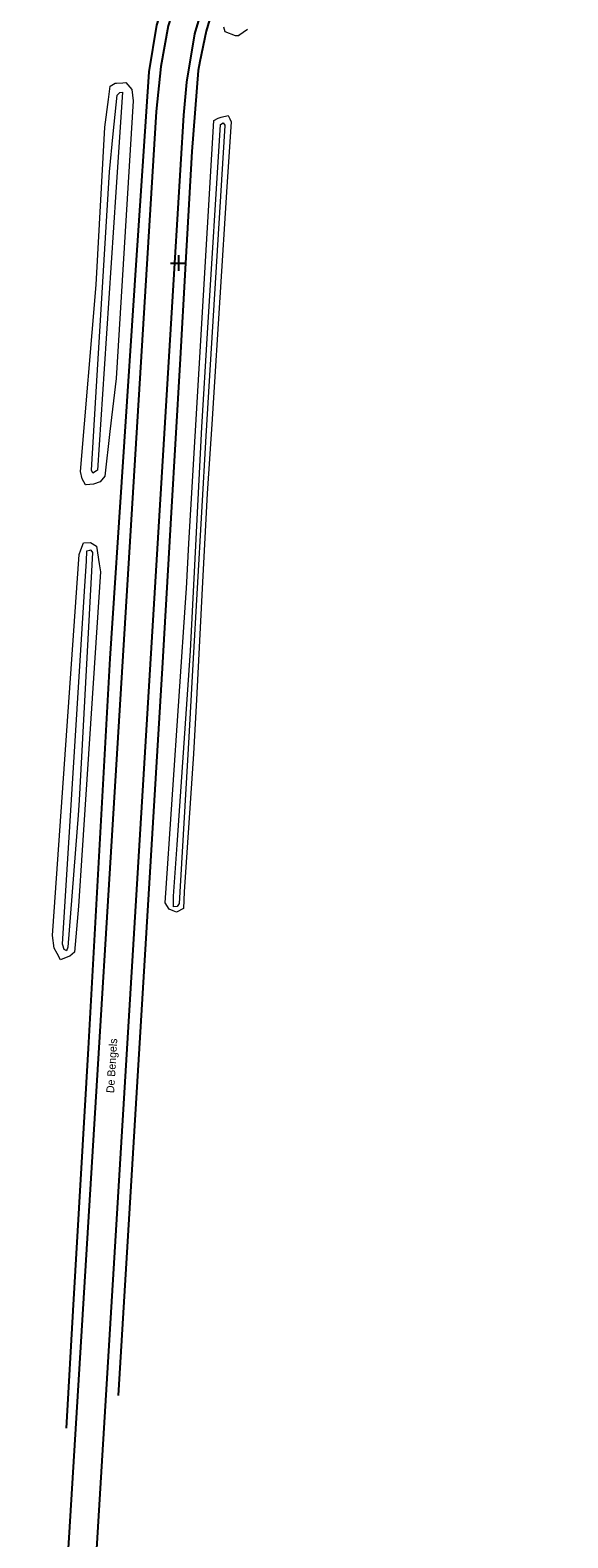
# Model space of a CAD drawing. Header units: metres. Extents: x 169249 to 194689, y 406250 to 412203.
# Tile 355 of 442: x 189199 to 189267, y 411205 to 411396. Entities that reach past the tile are written whole.
import ezdxf
from ezdxf.enums import TextEntityAlignment as Align

# ---------------------------------------------------------------- set-up
doc = ezdxf.new("R2010")
doc.units = ezdxf.units.M
for name, color, linetype, lineweight in [('BGT_NLCS_N264$0$B-WE-GW-WATERGANG_INSTEEK-G', 252, 'CONTINUOUS', 18), ('BGT_NLCS_N264$0$B-WE-GW-WATERGANG_SLOOT_BODEM-G', 252, 'CONTINUOUS', 18), ('X-XX-AL-REFERENTIE-G', 7, 'CONTINUOUS', 18)]:
    doc.layers.add(name, color=color, linetype=linetype, lineweight=lineweight)
for name, color, linetype in [('BGT_NLCS_N264$0$B-WE-OG-TOPOGRAFIE_WEG_RIJWEG-G', 252, 'CONTINUOUS'), ('BGT_NLCS_N264$0$B-WE-VW-MARKERING-G', 252, 'CONTINUOUS'), ('BGT_NLCS_N264$0$Label_Openbareruimte', 252, 'CONTINUOUS')]:
    doc.layers.add(name, color=color, linetype=linetype)
doc.styles.add('BGT_NLCS_N264$0$STANDARD', font='txt')

# ---------------------------------------------------------------- blocks, each defined once
blk = doc.blocks.new('BGT_NLCS_N264')
at = {"layer": 'BGT_NLCS_N264$0$B-WE-GW-WATERGANG_INSTEEK-G'}
for points in [[(189226.88, 411395.94, 11.05), (189225.81, 411395.18, 11.04), (189225.8, 411395.17, 11.04), (189225.7, 411395.17, 11.05), (189225.36, 411395.17, 11.08), (189224.06, 411395.68, 11.19), (189223.89, 411396.27, 11.35)], [(189207.73, 411363.62, 11.23), (189208.84, 411383.58, 11.23), (189209.28, 411387.09, 11.13), (189209.5, 411388.79, 11.07), (189210.12, 411389.16, 11.09), (189210.31, 411389.17, 11.09), (189211.13, 411389.21, 11.1), (189211.5, 411389.23, 11.1), (189211.98, 411388.66, 11.1), (189212.24, 411388.35, 11.11), (189212.41, 411386.92, 11.2), (189210.26, 411351.77, 11.15), (189209.48, 411345.06, 11.08), (189208.82, 411339.39, 11.03), (189208.25, 411338.68, 11.04), (189207.4, 411338.4, 11.04), (189207.38, 411338.39, 11.04), (189206.45, 411338.3, 11.06), (189206.38, 411338.3, 11.06), (189205.97, 411339.09, 11.05), (189205.73, 411339.99, 11.05), (189207.73, 411363.62, 11.23)], [(189216.98, 411284.6, 11.28), (189216.48, 411285.4, 11.29), (189219.11, 411324.65, 11.07), (189219.15, 411325.2, 11.07), (189219.48, 411330.87, 11.08), (189222.63, 411384.42, 11.19), (189223.16, 411384.74, 11.18), (189223.3, 411384.78, 11.18), (189223.54, 411384.85, 11.17), (189224.43, 411385.09, 11.14), (189224.64, 411384.63, 11.11), (189224.81, 411384.26, 11.09), (189224.28, 411376.03, 11.05), (189222.49, 411348.02, 10.92), (189222.4, 411346.64, 10.92), (189221.8, 411337.2, 10.88), (189221.17, 411325.18, 10.91), (189220.43, 411311.14, 10.94), (189220.06, 411304.24, 10.96), (189218.87, 411286.79, 10.79), (189218.78, 411284.68, 10.92), (189217.89, 411284.21, 11.03), (189217.47, 411284.39, 11.15), (189216.98, 411284.6, 11.28)], [(189203.21, 411278.18, 11.23), (189202.79, 411278.99, 11.21), (189202.43, 411279.67, 11.2), (189202.21, 411281.25, 11.14), (189205.57, 411329.48, 11.1), (189205.8, 411330.1, 11.09), (189206.11, 411330.96, 11.08), (189207, 411331, 11.09), (189207.77, 411330.55, 11.09), (189208.13, 411328.33, 11.1), (189208.3, 411327.3, 11.1), (189205.98, 411292.05, 11.18), (189205.51, 411284.99, 11.19), (189204.97, 411279.13, 11.22), (189204.38, 411278.66, 11.22), (189204.36, 411278.66, 11.22), (189203.21, 411278.18, 11.23)]]:
    blk.add_polyline3d(points, dxfattribs=at)
at = {"layer": 'BGT_NLCS_N264$0$B-WE-GW-WATERGANG_SLOOT_BODEM-G'}
for points in [[(189211.05, 411388.02, 10.54), (189211.06, 411388.02, 10.54), (189210.23, 411375.38, 10.56), (189208.75, 411352.98, 10.62), (189207.9, 411340.17, 10.65), (189207.76, 411340.08, 10.64), (189207.32, 411339.79, 10.63), (189207.13, 411340.18, 10.63), (189207.65, 411348.71, 10.61), (189209.41, 411377.93, 10.56), (189209.9, 411382.75, 10.56), (189210.4, 411387.63, 10.55), (189210.72, 411387.99, 10.54), (189211.05, 411388.02, 10.54)], [(189221.11, 411345.62, 10.27), (189221.84, 411357.52, 10.27), (189223.48, 411383.95, 10.28), (189223.83, 411384.15, 10.31), (189224.01, 411383.83, 10.32), (189224.02, 411383.82, 10.32), (189221.95, 411350.09, 10.16), (189221.61, 411344.48, 10.13), (189219.97, 411315.63, 10.14), (189219.45, 411306.38, 10.15), (189218.25, 411285.33, 10.16), (189217.97, 411284.95, 10.15), (189217.51, 411284.88, 10.16), (189217.51, 411285.34, 10.16), (189217.52, 411285.87, 10.15), (189217.52, 411286.22, 10.15), (189217.97, 411292.72, 10.13), (189219.66, 411317.28, 10.04), (189221.11, 411345.62, 10.27)], [(189206.51, 411328.66, 10.43), (189206.57, 411329.95, 10.4), (189206.95, 411330.05, 10.4), (189207.05, 411330.08, 10.4), (189207.06, 411330.06, 10.4), (189207.26, 411329.76, 10.41), (189205.56, 411298.41, 10.46), (189205.46, 411296.51, 10.47), (189205.12, 411292.19, 10.48), (189204.65, 411286.24, 10.49), (189204.15, 411279.8, 10.51), (189203.97, 411279.34, 10.52), (189203.94, 411279.35, 10.52), (189203.69, 411279.48, 10.53), (189203.52, 411280.04, 10.53), (189203.48, 411280.18, 10.53), (189206.27, 411324.84, 10.44), (189206.51, 411328.66, 10.43)]]:
    blk.add_polyline3d(points, dxfattribs=at)
at = {"layer": 'BGT_NLCS_N264$0$B-WE-OG-TOPOGRAFIE_WEG_RIJWEG-G'}
for points in [[(189222.91, 411400.08, 11.47), (189221.64, 411395.74, 11.45), (189220.87, 411391.92, 11.51), (189220.64, 411390.78, 11.53), (189219.86, 411380.51, 11.34), (189219.06, 411366.39, 11.36)], [(189203.97, 411218.91, 11.41), (189204.88, 411234.49, 11.34), (189206.78, 411266.94, 11.18), (189209.51, 411316.34, 11.21), (189212.79, 411366.14, 11.37), (189214.44, 411390.58, 11.41), (189215.4, 411396.52, 11.35), (189217.52, 411403.21, 11.49), (189220.68, 411409.78, 11.63), (189223.7, 411414.42, 11.59), (189227.59, 411419.09, 11.64), (189232.39, 411423.44, 11.67), (189232.6, 411423.58, 11.66)], [(189219.06, 411366.39, 11.36), (189218.32, 411353.55, 11.38), (189217.24, 411334.82, 11.29), (189216.1, 411315.1, 11.2), (189213.8, 411277.44, 11.46), (189210.51, 411223.04, 11.51)]]:
    blk.add_polyline3d(points, dxfattribs=at)
at = {"layer": 'BGT_NLCS_N264$0$B-WE-VW-MARKERING-G', "linetype": 'Continuous'}
for p, q in [((189218.15, 411367.39, 11.43), (189218.15, 411366.39, 11.43)), ((189217.15, 411366.39, 11.43), (189217.65, 411366.39, 11.43)), ((189217.65, 411366.39, 11.43), (189218.15, 411366.39, 11.43)), ((189218.15, 411366.39, 11.43), (189219.06, 411366.39, 11.43)), ((189218.15, 411366.39, 11.43), (189218.15, 411365.39, 11.43)), ((189219.06, 411366.39, 11.43), (189219.15, 411366.39, 11.43))]:
    blk.add_line(p, q, dxfattribs=at)
for points in [[(189267.17, 411433.12, 11.61), (189259.15, 411432.56, 11.67), (189251.95, 411431.41, 11.66), (189244.04, 411428.8, 11.65), (189238.45, 411426, 11.64), (189233.33, 411422.43, 11.65), (189228.69, 411418.25, 11.66), (189224.71, 411413.38, 11.65), (189221.94, 411408.97, 11.61), (189218.74, 411402.4, 11.55), (189216.85, 411396.41, 11.5), (189215.93, 411391.29, 11.51), (189215.32, 411385.59, 11.49), (189202.03, 411168.51, 11.43), (189200.9, 411150.95, 11.54), (189200.2, 411138.58, 11.66), (189199.45, 411120.48, 11.86), (189199.39, 411119.61, 11.86), (189199.37, 411118.17, 11.86)], [(189267.45, 411429.76, 11.64), (189261.51, 411429.24, 11.67), (189256.39, 411428.76, 11.65), (189249.39, 411427.24, 11.65), (189243.71, 411424.97, 11.66), (189238.38, 411421.8, 11.66), (189232.77, 411417.29, 11.67), (189228.02, 411411.91, 11.65), (189224.52, 411406.86, 11.63), (189221.92, 411401.27, 11.55), (189220.17, 411395.41, 11.51), (189219.18, 411389.3, 11.51), (189218.79, 411385.1, 11.5), (189217.65, 411366.39, 11.49)], [(189217.65, 411366.39, 11.49), (189205.56, 411167.47, 11.44), (189204.47, 411150.43, 11.52), (189204, 411141.47, 11.62), (189203.21, 411124.41, 11.79), (189203.11, 411120.55, 11.79)]]:
    blk.add_polyline3d(points, dxfattribs=at)
at = {"layer": 'BGT_NLCS_N264$0$Label_Openbareruimte', "color": 252, "lineweight": 18, "style": 'BGT_NLCS_N264$0$STANDARD'}
blk.add_text('De Bengels', height=1, rotation=86.6167, dxfattribs=at).set_placement((189209.83, 411264.76), align=Align.MIDDLE)

msp = doc.modelspace()

# ---------------------------------------------------------------- block references
at = {"layer": 'X-XX-AL-REFERENTIE-G'}
msp.add_blockref('BGT_NLCS_N264', (0, 0), dxfattribs=at)

doc.saveas('drawing.dxf')
